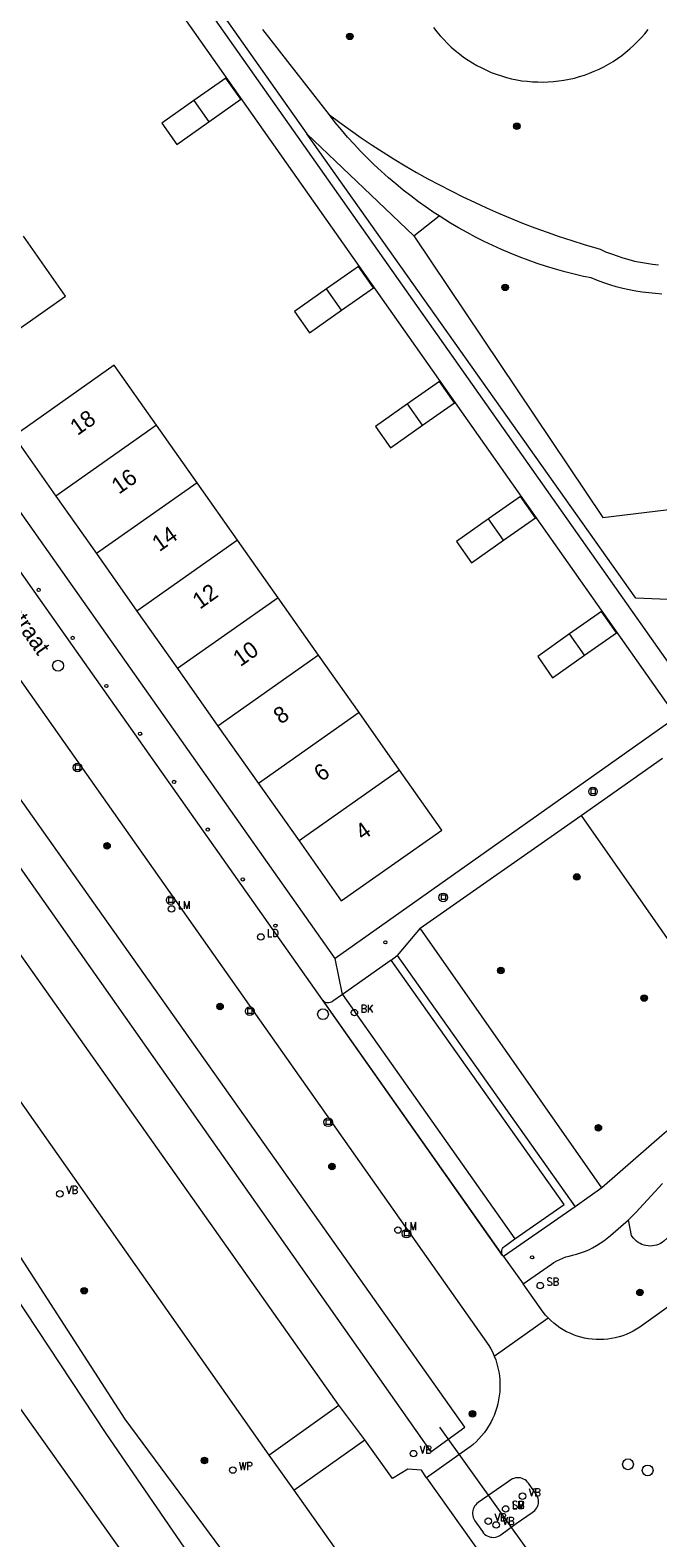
# Model space of a CAD drawing. Header units: metres. Extents: x 138165 to 154469, y 480134 to 494189.
# Tile 989 of 1056: x 150992 to 151040, y 483942 to 484058. Entities that reach past the tile are written whole.
import ezdxf

# ---------------------------------------------------------------- set-up
doc = ezdxf.new("R2010")
doc.units = ezdxf.units.M
doc.header["$LTSCALE"] = 0.001
doc.header["$MEASUREMENT"] = 0
for name, color, linetype, lineweight in [('Level 5', 7, 'Continuous', 0), ('TOP-L-duiker', 7, 'Continuous', 0), ('TOP-L-topo objecten punt', 7, 'Continuous', 0), ('TOP-L-topo objecten vlak', 7, 'Continuous', 0), ('TOP-T-topo huisnummering naamgeving', 7, 'Continuous', 0)]:
    doc.layers.add(name, color=color, linetype=linetype, lineweight=lineweight)
doc.styles.add('Style-INTL_ISO', font='INTL_ISO.shx')
doc.styles.add('Style-STANDARD', font='STANDARD.shx')

# ---------------------------------------------------------------- blocks, each defined once
blk = doc.blocks.new('24')
at = {"layer": 'TOP-L-topo objecten punt', "color": 7, "linetype": 'Continuous', "lineweight": 0}
for radius in [0.025, 0.0182, 0.0115, 0.005]:
    blk.add_circle((0, 0), radius, dxfattribs=at)
blk = doc.blocks.new('39')
at = {"layer": 'TOP-L-topo objecten punt', "color": 7, "linetype": 'Continuous', "lineweight": 0}
for p, q in [((0.0175, 0.0175), (-0.0175, 0.0175)), ((-0.0175, 0.0175), (-0.0175, -0.0175)), ((0.0175, 0.0175), (0.0175, -0.0175)), ((0.0175, -0.0175), (-0.0175, -0.0175))]:
    blk.add_line(p, q, dxfattribs=at)
blk.add_circle((0, 0), 0.0332, dxfattribs=at)
blk = doc.blocks.new('72')
at = {"layer": 'TOP-L-topo objecten punt', "color": 7, "linetype": 'Continuous', "lineweight": 0}
blk.add_circle((0, 0), 0.025, dxfattribs=at)
at = {"layer": 'TOP-L-topo objecten punt', "color": 7, "linetype": 'Continuous', "lineweight": 0, "style": 'Style-STANDARD'}
blk.add_text('BK', height=0.06, dxfattribs=at).set_placement((0.0483, 0))
blk = doc.blocks.new('*U13')
at = {"layer": 'Level 5', "color": 7, "linetype": 'Continuous', "lineweight": 0}
blk.add_circle((0, 0), 0.0415, dxfattribs=at)
blk = doc.blocks.new('150')
at = {"layer": 'Level 5', "color": 7, "linetype": 'Continuous', "lineweight": 0}
blk.add_blockref('*U13', (0, 0), dxfattribs=at)
blk = doc.blocks.new('121')
at = {"layer": 'TOP-L-topo objecten punt', "color": 7, "linetype": 'Continuous', "lineweight": 0}
blk.add_circle((0, 0), 0.025, dxfattribs=at)
at = {"layer": 'TOP-L-topo objecten punt', "color": 7, "linetype": 'Continuous', "lineweight": 0, "style": 'Style-STANDARD'}
blk.add_text('LD', height=0.06, dxfattribs=at).set_placement((0.0483, 0))
blk = doc.blocks.new('73')
at = {"layer": 'TOP-L-topo objecten punt', "color": 7, "linetype": 'Continuous', "lineweight": 0}
blk.add_circle((0, 0), 0.025, dxfattribs=at)
at = {"layer": 'TOP-L-topo objecten punt', "color": 7, "linetype": 'Continuous', "lineweight": 0, "style": 'Style-STANDARD'}
blk.add_text('WP', height=0.06, dxfattribs=at).set_placement((0.0483, 0))
blk = doc.blocks.new('16')
at = {"layer": 'TOP-L-topo objecten punt', "color": 7, "linetype": 'Continuous', "lineweight": 0}
blk.add_circle((0, 0), 0.025, dxfattribs=at)
at = {"layer": 'TOP-L-topo objecten punt', "color": 7, "linetype": 'Continuous', "lineweight": 0, "style": 'Style-STANDARD'}
blk.add_text('LM', height=0.06, dxfattribs=at).set_placement((0.0483, 0))
blk = doc.blocks.new('10')
at = {"layer": 'TOP-L-topo objecten punt', "linetype": 'Continuous', "lineweight": 0}
blk.add_circle((0, 0), 0.0125, dxfattribs=at)
blk = doc.blocks.new('175')
at = {"layer": 'TOP-L-topo objecten punt', "color": 7, "linetype": 'Continuous', "lineweight": 0}
blk.add_circle((0, 0), 0.025, dxfattribs=at)
at = {"layer": 'TOP-L-topo objecten punt', "color": 7, "linetype": 'Continuous', "lineweight": 0, "style": 'Style-STANDARD'}
blk.add_text('SB', height=0.06, dxfattribs=at).set_placement((0.0483, 0))
blk = doc.blocks.new('14')
at = {"layer": 'TOP-L-topo objecten punt', "color": 7, "linetype": 'Continuous', "lineweight": 0}
blk.add_circle((0, 0), 0.025, dxfattribs=at)
at = {"layer": 'TOP-L-topo objecten punt', "color": 7, "linetype": 'Continuous', "lineweight": 0, "style": 'Style-STANDARD'}
blk.add_text('VB', height=0.06, dxfattribs=at).set_placement((0.0483, 0))

msp = doc.modelspace()

# ---------------------------------------------------------------- linework, layer by layer
at = {"layer": 'TOP-L-duiker', "flags": 128}
msp.add_lwpolyline([(151023.48, 483950.29), (151032.87, 483937.16)], dxfattribs=at)
at = {"layer": 'TOP-L-topo objecten vlak', "flags": 128}
for points in [[(150887.02, 484112.33), (150891.21, 484102.97), (150894.4, 484097.28), (150909.22, 484077.41), (150918.59, 484064.23), (150933.42, 484043.6), (150960.76, 484003.61), (150973.32, 483985.55), (150985.47, 483968.48), (150997.85, 483949.81), (151006.86, 483936.68), (151011.05, 483930.72), (151012.81, 483928.18)], [(150983.88, 484086.87), (151000.79, 484062.87), (151041.67, 484004.82)], [(150937.55, 484069.59), (151022.81, 483948.4), (151025.41, 483950.29), (150939.89, 484071.11)], [(151015.82, 483940.46), (151013.41, 483938.39), (151010.66, 483936.43), (151009.95, 483936.54), (150999.33, 483950.9), (150987.08, 483969.83), (150974.93, 483986.73), (150962.19, 484004.71), (150934.95, 484044.8), (150921.14, 484064.43), (150921.01, 484065.47), (150924.56, 484068.01)], [(151015.45, 483986.29), (150986.5, 484027.31), (150957.55, 484068.32)], [(151014.47, 483983.1), (150984.41, 484025.7), (150955.32, 484067.05)], [(150950.69, 484065.27), (151027.27, 483956.57), (151027.42, 483956.3), (151027.56, 483956.02), (151027.68, 483955.74)], [(151015.73, 483951.99), (150936.33, 484064.31)], [(151043.23, 484005.91), (151003.08, 484062.88)], [(151005.85, 484063.38), (151004.36, 484062.25), (151013.28, 484049.59)], [(150930.29, 484059.89), (150950.03, 484033.91), (151010.36, 483948.13)], [(151015.01, 484051.05), (151009.89, 484057.6)], [(151023.02, 484057.76), (151023.26, 484057.44), (151023.52, 484057.13), (151023.8, 484056.83), (151024.08, 484056.54), (151024.37, 484056.26), (151024.68, 484055.99), (151025, 484055.73), (151025.32, 484055.49), (151025.66, 484055.26), (151026, 484055.05), (151026.35, 484054.84), (151026.71, 484054.66), (151027.08, 484054.48), (151027.45, 484054.32), (151027.83, 484054.18), (151028.22, 484054.05), (151028.61, 484053.93), (151029, 484053.83), (151029.4, 484053.75), (151029.8, 484053.68), (151030.2, 484053.63), (151030.61, 484053.59), (151031.01, 484053.58), (151031.42, 484053.57), (151031.82, 484053.58), (151032.23, 484053.61), (151032.63, 484053.66), (151033.03, 484053.72), (151033.43, 484053.79), (151033.83, 484053.88), (151034.22, 484053.99), (151034.61, 484054.11), (151034.99, 484054.25), (151035.36, 484054.4), (151035.74, 484054.57), (151036.1, 484054.75), (151036.45, 484054.94), (151036.8, 484055.15), (151037.14, 484055.38), (151037.47, 484055.61), (151037.79, 484055.86), (151038.1, 484056.12), (151038.4, 484056.4), (151038.69, 484056.68), (151038.97, 484056.98), (151039.24, 484057.28), (151039.49, 484057.6)], [(151005.75, 484050.52), (151008.2, 484052.25), (151007.05, 484053.88), (151004.6, 484052.16)], [(151004.6, 484052.16), (151002.15, 484050.43), (151003.3, 484048.79), (151005.75, 484050.52)], [(151004.6, 484052.16), (151005.75, 484050.52)], [(151015.01, 484051.05), (151015.81, 484050.46), (151016.63, 484049.87), (151017.45, 484049.3), (151018.29, 484048.74), (151019.13, 484048.2), (151019.98, 484047.66), (151020.84, 484047.15), (151021.71, 484046.64), (151022.58, 484046.15), (151023.47, 484045.68), (151024.36, 484045.22), (151025.26, 484044.77), (151026.16, 484044.34), (151027.07, 484043.92), (151027.99, 484043.51), (151028.92, 484043.12), (151029.85, 484042.75), (151030.78, 484042.39), (151031.73, 484042.04), (151032.67, 484041.71), (151033.63, 484041.4), (151034.58, 484041.1), (151035.55, 484040.82), (151035.81, 484040.74), (151036.23, 484040.55), (151036.67, 484040.38), (151037.11, 484040.22), (151037.55, 484040.08), (151038, 484039.95), (151038.45, 484039.83), (151038.91, 484039.74), (151039.37, 484039.66), (151039.83, 484039.59), (151040.29, 484039.54)], [(151023.45, 484043.29), (151023.06, 484043.54), (151022.45, 484043.96), (151021.85, 484044.39), (151021.26, 484044.83), (151020.68, 484045.28), (151020.11, 484045.75), (151019.55, 484046.23), (151019, 484046.72), (151018.46, 484047.22), (151017.93, 484047.74), (151017.41, 484048.26), (151016.91, 484048.8), (151016.41, 484049.35), (151015.93, 484049.91), (151015.46, 484050.47), (151015.01, 484051.05)], [(151045.93, 484013.65), (151038.56, 484013.95), (151013.28, 484049.59)], [(151013.28, 484049.59), (151021.5, 484041.76)], [(151021.5, 484041.76), (151023.45, 484043.29)], [(151021.5, 484041.76), (151036.01, 484020.14), (151044.25, 484021.14), (151062.76, 484032.88), (151074.95, 484038.1), (151071.8, 484042.91)], [(151040.56, 484037.3), (151040.05, 484037.33), (151039.54, 484037.38), (151039.04, 484037.45), (151038.54, 484037.53), (151038.04, 484037.62), (151037.54, 484037.73), (151037.05, 484037.86), (151036.56, 484038.01), (151036.08, 484038.16), (151035.6, 484038.34), (151035.13, 484038.53), (151034.53, 484038.65), (151033.81, 484038.82), (151033.1, 484039.01), (151032.39, 484039.2), (151031.68, 484039.42), (151030.98, 484039.65), (151030.29, 484039.89), (151029.6, 484040.15), (151028.91, 484040.43), (151028.23, 484040.72), (151027.56, 484041.02), (151026.9, 484041.34), (151026.24, 484041.67), (151025.59, 484042.02), (151024.94, 484042.38), (151024.31, 484042.75), (151023.45, 484043.29)], [(150983.78, 484036.3), (150987.02, 484031.7), (150994.75, 484037.14), (150991.51, 484041.74)], [(151015.95, 484036.05), (151018.4, 484037.78), (151017.25, 484039.41), (151014.79, 484037.69)], [(151014.79, 484037.69), (151012.34, 484035.96), (151013.49, 484034.32), (151015.95, 484036.05)], [(151015.95, 484036.05), (151014.79, 484037.69)], [(151001.74, 484027.22), (150998.49, 484031.83), (150990.77, 484026.38), (150994.01, 484021.78)], [(151022.17, 484027.22), (151024.62, 484028.95), (151023.47, 484030.59), (151021.02, 484028.86)], [(151021.02, 484028.86), (151018.56, 484027.13), (151019.71, 484025.5), (151022.17, 484027.22)], [(151022.17, 484027.22), (151021.02, 484028.86)], [(151001.74, 484027.22), (150994.01, 484021.78)], [(151004.85, 484022.81), (151001.74, 484027.22)], [(151004.85, 484022.81), (150997.12, 484017.37)], [(151007.96, 484018.4), (151004.85, 484022.81)], [(150994.01, 484021.78), (150997.12, 484017.37)], [(151028.39, 484018.4), (151030.84, 484020.12), (151029.69, 484021.76), (151027.24, 484020.03)], [(151027.24, 484020.03), (151024.78, 484018.3), (151025.94, 484016.67), (151028.39, 484018.4)], [(151028.39, 484018.4), (151027.24, 484020.03)], [(151007.96, 484018.4), (151000.23, 484012.95)], [(151011.07, 484013.98), (151007.96, 484018.4)], [(150997.12, 484017.37), (151000.23, 484012.95)], [(151011.07, 484013.98), (151003.34, 484008.54)], [(151014.18, 484009.57), (151011.07, 484013.98)], [(151000.23, 484012.95), (151003.34, 484008.54)], [(151034.61, 484009.57), (151037.06, 484011.29), (151035.91, 484012.93), (151033.46, 484011.2)], [(151033.46, 484011.2), (151031.01, 484009.47), (151032.16, 484007.84), (151034.61, 484009.57)], [(151034.61, 484009.57), (151033.46, 484011.2)], [(151014.18, 484009.57), (151006.45, 484004.12)], [(151017.29, 484005.16), (151014.18, 484009.57)], [(151003.34, 484008.54), (151006.45, 484004.12)], [(151017.29, 484005.16), (151009.57, 483999.71)], [(151041.67, 484004.82), (151015.45, 483986.29)], [(151020.4, 484000.74), (151017.29, 484005.16)], [(151006.45, 484004.12), (151009.57, 483999.71)], [(151034.35, 483997.27), (151040.6, 484001.67)], [(151020.4, 484000.74), (151012.68, 483995.3)], [(151012.68, 483995.3), (151015.92, 483990.7), (151023.64, 483996.14), (151020.4, 484000.74)], [(151009.57, 483999.71), (151012.68, 483995.3)], [(151021.99, 483988.6), (151034.35, 483997.27)], [(151034.35, 483997.27), (151041.68, 483986.79)], [(151021.99, 483988.6), (151020.23, 483986.5)], [(151035.95, 483968.66), (151021.99, 483988.6)], [(151016.02, 483983.52), (151015.45, 483986.29)], [(151019.76, 483986.15), (151020.23, 483986.5)], [(151020.23, 483986.5), (151033.89, 483967.22)], [(151019.76, 483986.15), (151016.02, 483983.52)], [(151029.26, 483964.74), (151033.04, 483967.4), (151019.76, 483986.15)], [(151014.47, 483983.1), (151014.49, 483983.08)], [(151028.32, 483963.48), (151014.47, 483983.1)], [(151016.02, 483983.52), (151015.27, 483982.99), (151015.24, 483982.97), (151015.16, 483982.92), (151015.07, 483982.89), (151014.98, 483982.87), (151014.89, 483982.87), (151014.79, 483982.88), (151014.7, 483982.91), (151014.62, 483982.96), (151014.55, 483983.02), (151014.49, 483983.08)], [(151014.49, 483983.08), (151028.32, 483963.48)], [(151016.02, 483983.52), (151029.26, 483964.74)], [(151047.75, 483977.2), (151045.11, 483975.38), (151044.81, 483975.19), (151044.41, 483974.95), (151044, 483974.72), (151043.58, 483974.51), (151043.16, 483974.32), (151043.07, 483974.28), (151042.75, 483974.15), (151042.44, 483974.01), (151042.14, 483973.85), (151041.85, 483973.68), (151041.56, 483973.49), (151041.28, 483973.29), (151041.02, 483973.08), (151040.76, 483972.86), (151035.95, 483968.66)], [(151037.98, 483966.2), (151038.55, 483966.78), (151040.61, 483969.01)], [(151053.39, 483968.35), (151038.95, 483958.04), (151038.86, 483957.97), (151038.61, 483957.81), (151038.35, 483957.66), (151038.09, 483957.53), (151037.82, 483957.41), (151037.54, 483957.31), (151037.26, 483957.22), (151036.97, 483957.15), (151036.68, 483957.09), (151036.39, 483957.05), (151036.09, 483957.02), (151035.8, 483957.01), (151035.5, 483957.02), (151035.2, 483957.04), (151034.91, 483957.08), (151034.62, 483957.13), (151034.33, 483957.2), (151034.05, 483957.28), (151033.77, 483957.38), (151033.5, 483957.5), (151033.23, 483957.62), (151032.97, 483957.77), (151032.72, 483957.93), (151032.48, 483958.1), (151032.25, 483958.28), (151032.02, 483958.47), (151031.81, 483958.68)], [(151035.95, 483968.66), (151033.89, 483967.22)], [(151033.89, 483967.22), (151028.39, 483963.39)], [(151029.89, 483961.3), (151032.08, 483962.81), (151032.25, 483962.93), (151032.47, 483963.06), (151032.7, 483963.17), (151032.94, 483963.27), (151033.18, 483963.36), (151033.43, 483963.43), (151033.68, 483963.49), (151034, 483963.57), (151034.31, 483963.67), (151034.62, 483963.79), (151034.93, 483963.92), (151035.23, 483964.07), (151035.52, 483964.23), (151035.81, 483964.41), (151036.08, 483964.59), (151036.35, 483964.8), (151036.6, 483965.01), (151037.98, 483966.2)], [(151041.73, 483965.49), (151040.71, 483964.58), (151040.58, 483964.48), (151040.44, 483964.4), (151040.29, 483964.33), (151040.14, 483964.27), (151039.98, 483964.23), (151039.82, 483964.21), (151039.66, 483964.2), (151039.49, 483964.21), (151039.33, 483964.23), (151039.18, 483964.27), (151039.02, 483964.32), (151038.88, 483964.39), (151038.74, 483964.48), (151038.61, 483964.58), (151038.49, 483964.68), (151038.38, 483964.8), (151038.28, 483964.93), (151038.23, 483965.01), (151037.98, 483966.2)], [(151028.32, 483963.48), (151028.29, 483963.55), (151028.26, 483963.64), (151028.25, 483963.73), (151028.25, 483963.82), (151028.27, 483963.91), (151028.31, 483964), (151028.36, 483964.08), (151028.42, 483964.15), (151028.49, 483964.2), (151029.26, 483964.74)], [(151028.39, 483963.39), (151028.32, 483963.48)], [(151028.39, 483963.39), (151029.89, 483961.3)], [(151031.81, 483958.68), (151031.61, 483958.9), (151031.43, 483959.13), (151029.89, 483961.3)], [(151027.68, 483955.74), (151031.81, 483958.68)], [(151007.88, 483928.41), (151000, 483939.46), (150988.77, 483955.2)], [(151027.68, 483955.74), (151027.79, 483955.45), (151027.88, 483955.15), (151027.96, 483954.85), (151028.02, 483954.55), (151028.07, 483954.24), (151028.1, 483953.93), (151028.11, 483953.62), (151028.11, 483953.31), (151028.1, 483953), (151028.06, 483952.7), (151028.01, 483952.39), (151027.95, 483952.09), (151027.87, 483951.79), (151027.77, 483951.49), (151027.66, 483951.2), (151027.54, 483950.92), (151027.4, 483950.64), (151027.24, 483950.38), (151027.08, 483950.11), (151026.89, 483949.86), (151026.7, 483949.62), (151026.49, 483949.39), (151026.28, 483949.17), (151026.05, 483948.96), (151025.81, 483948.76), (151025.76, 483948.73), (151022.47, 483946.41)], [(151010.36, 483948.13), (151015.73, 483951.99)], [(151017.73, 483949.31), (151015.73, 483951.99)], [(151012.27, 483945.45), (151017.73, 483949.31)], [(151022.47, 483946.41), (151022.09, 483946.98), (151021.03, 483947.07), (151019.87, 483946.36), (151017.73, 483949.31)], [(151010.36, 483948.13), (151012.27, 483945.45)], [(151022.47, 483946.41), (151028.72, 483937.63)], [(151029.07, 483946.32), (151028.96, 483946.26), (151028.59, 483945.99), (151026.45, 483944.51), (151026.44, 483944.5), (151026.34, 483944.42), (151026.25, 483944.33), (151026.17, 483944.22), (151026.11, 483944.11), (151026.06, 483944), (151026.03, 483943.88), (151026.01, 483943.75), (151026.01, 483943.62), (151026.02, 483943.5), (151026.05, 483943.37), (151026.06, 483943.36), (151026.1, 483943.26), (151026.16, 483943.14), (151026.19, 483943.1), (151026.76, 483942.27), (151026.84, 483942.16), (151026.93, 483942.08), (151027.03, 483942), (151027.14, 483941.94), (151027.26, 483941.89), (151027.38, 483941.85), (151027.5, 483941.84), (151027.63, 483941.83), (151027.76, 483941.85), (151027.88, 483941.88), (151028, 483941.92), (151028.11, 483941.98), (151028.18, 483942.02), (151028.18, 483942.03), (151029.36, 483942.89), (151030.6, 483943.74), (151030.7, 483943.81), (151030.8, 483943.9), (151030.88, 483943.99), (151030.95, 483944.09), (151031, 483944.2), (151031.04, 483944.32), (151031.07, 483944.44), (151031.07, 483944.57), (151031.07, 483944.69), (151031.04, 483944.82), (151031, 483944.93), (151030.95, 483945.04), (151030.89, 483945.14), (151030.31, 483945.98), (151030.31, 483945.98), (151030.23, 483946.08), (151030.14, 483946.17), (151030.04, 483946.24), (151029.93, 483946.3), (151029.81, 483946.35), (151029.69, 483946.39), (151029.57, 483946.4), (151029.44, 483946.41), (151029.31, 483946.39), (151029.19, 483946.36), (151029.07, 483946.32)], [(151012.27, 483945.45), (151015.82, 483940.46)]]:
    msp.add_lwpolyline(points, dxfattribs=at)

# ---------------------------------------------------------------- block references
at = {"layer": 'TOP-L-topo objecten punt', "xscale": 10, "yscale": 10, "zscale": 10}
for name, p in [('24', (151016.58, 484057.08)), ('24', (151029.41, 484050.18)), ('24', (151028.52, 484037.81)), ('10', (150992.68, 484014.58)), ('10', (150995.29, 484010.89)), ('150', (150994.17, 484008.76)), ('10', (150997.88, 484007.2)), ('10', (151000.47, 484003.53)), ('39', (150995.67, 484000.95)), ('10', (151003.08, 483999.84)), ('39', (151035.26, 483999.1)), ('10', (151005.67, 483996.18)), ('24', (150997.93, 483994.93)), ('10', (151008.36, 483992.35)), ('24', (151034.02, 483992.54)), ('39', (151002.82, 483990.76)), ('39', (151023.76, 483990.97)), ('16', (151002.89, 483990.08)), ('121', (151009.74, 483987.93)), ('10', (151010.87, 483988.8)), ('10', (151019.31, 483987.52)), ('24', (151028.18, 483985.36)), ('24', (151006.61, 483982.59)), ('72', (151016.93, 483982.12)), ('24', (151039.19, 483983.24)), ('39', (151008.89, 483982.24)), ('150', (151014.52, 483982)), ('39', (151014.91, 483973.7)), ('24', (151035.67, 483973.28)), ('24', (151015.21, 483970.3)), ('14', (150994.31, 483968.21)), ('16', (151020.28, 483965.43)), ('39', (151020.93, 483965.15)), ('10', (151030.58, 483963.33)), ('24', (150996.17, 483960.77)), ('175', (151031.21, 483961.16)), ('24', (151038.87, 483960.64)), ('24', (151026.01, 483951.32)), ('24', (151005.41, 483947.73)), ('14', (151021.47, 483948.26)), ('73', (151007.59, 483947)), ('150', (151037.95, 483947.44)), ('150', (151039.46, 483946.97)), ('175', (151028.55, 483944.01)), ('16', (151028.55, 483944.01)), ('14', (151029.85, 483944.99)), ('14', (151027.22, 483943.07)), ('14', (151027.82, 483942.78))]:
    msp.add_blockref(name, p, dxfattribs=at)

# ---------------------------------------------------------------- texts
at = {"layer": 'TOP-T-topo huisnummering naamgeving', "style": 'Style-INTL_ISO'}
for s, rotation, p in [('18', 35.2, (150995.66, 484026.39)), ('Johanna Westerdijkstraat', 305.2, (150981.77, 484024.88)), ('16', 35.2, (150998.84, 484021.88)), ('14', 35.2, (151001.95, 484017.47)), ('12', 35.2, (151005.06, 484013.05)), ('10', 35.2, (151008.17, 484008.64)), ('8', 35.2, (151011.28, 484004.22)), ('6', 35.2, (151014.39, 483999.81)), ('4', 35.2, (151017.57, 483995.3))]:
    msp.add_text(s, height=1.25, rotation=rotation, dxfattribs=at).set_placement(p)

doc.saveas('drawing.dxf')
